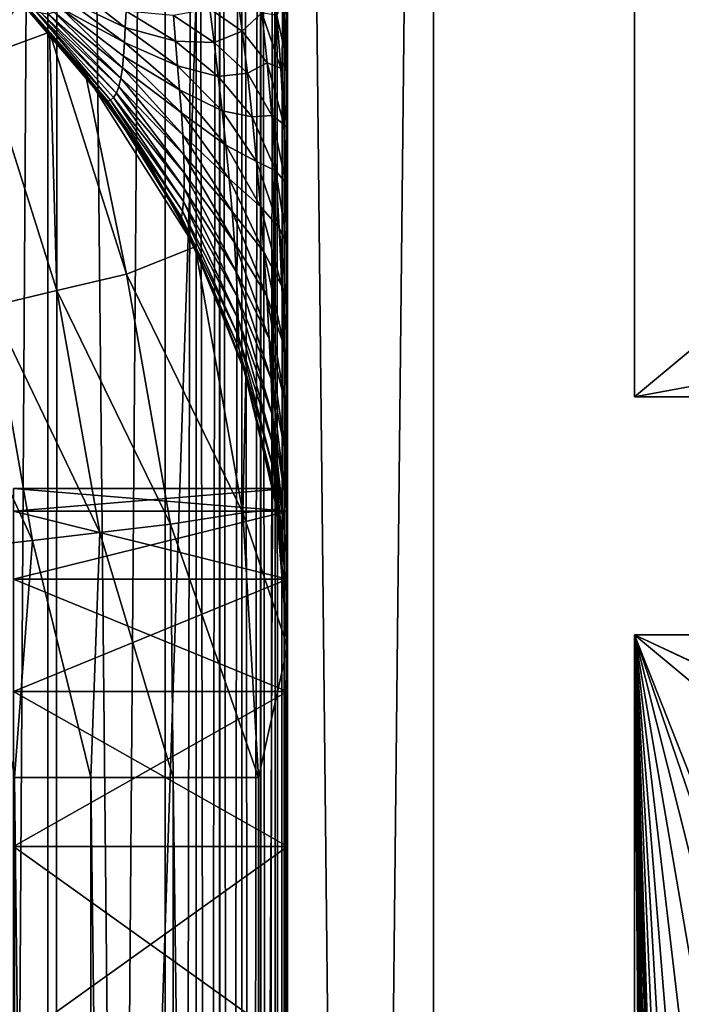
# Model space of a CAD drawing. Header units: metres. Extents: x -205 to 205, y -104 to 104.
# Tile 1010 of 1056: x -43.97 to -40.34, y 17.02 to 22.41. Entities that reach past the tile are written whole.
import ezdxf

# ---------------------------------------------------------------- set-up
doc = ezdxf.new("R2010")
doc.units = ezdxf.units.M
doc.layers.add('solid_01_2-CONSUMER_EHM_BOX_SW0001', color=7, linetype='CONTINUOUS')

msp = doc.modelspace()

# ---------------------------------------------------------------- linework, layer by layer
at = {"layer": 'solid_01_2-CONSUMER_EHM_BOX_SW0001'}
for points in [[(-200.010849, -74.958488), (-200.010773, 75.041512), (-0.010778, 75.04142)], [(-0.010849, -74.95858), (-200.010849, -74.958488), (-0.010778, 75.04142)], [(-42.505024, 39.821796, 75), (-63.594181, 54.634697, 75), (-63.600338, -4.010996, 75)], [(-42.877831, -45.470287, 63.099998), (-43.761448, 44.859444, 63.099998), (-42.869671, 45.533699, 63.099998)], [(-42.877831, -45.470287, 63.099998), (-42.869671, 45.533699, 63.099998), (-42.500031, 37.541439, 63.099998)], [(-43.769485, -44.795872, 63.099998), (-44.312798, 44.35014, 63.099998), (-43.761448, 44.859444, 63.099998)], [(-42.877831, -45.470287, 63.099998), (-43.769485, -44.795872, 63.099998), (-43.761448, 44.859444, 63.099998)], [(-43.769485, -44.795872, 63.099998), (-44.320744, -44.286469, 63.099998), (-44.312798, 44.35014, 63.099998)], [(-43.811649, -41.509972, 46), (-43.811607, 41.592854, 46), (-43.169292, 42.451569, 46)], [(-43.169331, -42.36869, 46), (-43.811649, -41.509972, 46), (-43.169292, 42.451569, 46)], [(-43.000031, 37.541439, 46), (-43.169331, -42.36869, 46), (-43.169292, 42.451569, 46)], [(-44.325085, -40.568085, 46), (-44.325047, 40.650963, 46), (-43.811607, 41.592854, 46)], [(-43.811649, -41.509972, 46), (-44.325085, -40.568085, 46), (-43.811607, 41.592854, 46)], [(-42.779491, 39.083282, 75), (-42.505024, 39.821796, 75), (-63.600338, -4.010996, 75)], [(-42.94519, 38.316181, 75), (-42.779491, 39.083282, 75), (-63.600338, -4.010996, 75)], [(-43.000031, 37.541439, 75), (-42.94519, 38.316181, 75), (-63.600338, -4.010996, 75)], [(-43.000031, 37.541439, 75), (-63.600338, -4.010996, 75), (-62.69146, -6.483251, 75)], [(-43.000031, 37.541439, 75), (-62.041512, -19.42688, 75), (-62.692566, -21.952003, 75)], [(-43.000031, 37.541439, 75), (-62.692566, -21.952003, 75), (-43.000065, -37.458561, 75)], [(-43.000031, 37.541439, 75), (-62.69146, -6.483251, 75), (-62.040768, -9.008453, 75)], [(-43.000031, 37.541439, 75), (-61.647285, -16.835539, 75), (-62.041512, -19.42688, 75)], [(-43.000031, 37.541439, 75), (-62.040768, -9.008453, 75), (-61.646915, -11.599844, 75)], [(-43.000031, 37.541439, 75), (-61.51395, -14.2177, 75), (-61.647285, -16.835539, 75)], [(-43.000031, 37.541439, 75), (-61.646915, -11.599844, 75), (-61.51395, -14.2177, 75)], [(-45.000065, -37.458561, 48), (-42.500065, -37.458561, 48), (-42.500031, 37.541439, 48)], [(-45.000031, 37.541439, 48), (-45.000065, -37.458561, 48), (-42.500031, 37.541439, 48)], [(-45.000031, 37.541439, 57), (-45.000065, -37.458561, 57), (-42.500031, 37.541439, 57)], [(-42.500065, -37.458561, 57), (-42.500031, 37.541439, 57), (-45.000065, -37.458561, 57)], [(-45.000031, 37.541439, 55), (-42.500065, -37.458561, 55), (-45.000065, -37.458561, 55)], [(-45.000031, 37.541439, 55), (-42.500031, 37.541439, 55), (-42.500065, -37.458561, 55)], [(-43.000031, 37.541439, 46), (-43.000065, -37.458561, 46), (-43.169331, -42.36869, 46)], [(-42.870621, 37.541439, 45.982964), (-43.000065, -37.458561, 46), (-43.000031, 37.541439, 46)], [(-42.870621, 37.541439, 45.982964), (-42.870659, -37.458561, 45.982964), (-43.000065, -37.458561, 46)], [(-42.871162, -37.458561, 75.016899), (-43.000031, 37.541439, 75), (-43.000065, -37.458561, 75)], [(-42.871128, 37.541439, 75.016899), (-43.000031, 37.541439, 75), (-42.871162, -37.458561, 75.016899)], [(-42.877831, -45.470287, 63.099998), (-42.500031, 37.541439, 63.099998), (-42.500065, -37.458561, 63.099998)], [(-42.871128, 37.541439, 75.016899), (-42.871162, -37.458561, 75.016899), (-42.750408, -37.458561, 75.066788)], [(-42.871128, 37.541439, 75.016899), (-42.750408, -37.458561, 75.066788), (-42.75037, 37.541439, 75.066788)], [(-42.749916, 37.541439, 45.932949), (-42.749954, -37.458561, 45.932949), (-42.870659, -37.458561, 45.982964)], [(-42.870621, 37.541439, 45.982964), (-42.749916, 37.541439, 45.932949), (-42.870659, -37.458561, 45.982964)], [(-42.75037, 37.541439, 75.066788), (-42.750408, -37.458561, 75.066788), (-42.646698, -37.458561, 75.146263)], [(-42.75037, 37.541439, 75.066788), (-42.646698, -37.458561, 75.146263), (-42.646664, 37.541439, 75.146263)], [(-42.646294, 37.541439, 45.853367), (-42.646328, -37.458561, 45.853367), (-42.749954, -37.458561, 45.932949)], [(-42.749916, 37.541439, 45.932949), (-42.646294, 37.541439, 45.853367), (-42.749954, -37.458561, 45.932949)], [(-42.646664, 37.541439, 75.146263), (-42.646698, -37.458561, 75.146263), (-42.56712, -37.458561, 75.249886)], [(-42.646664, 37.541439, 75.146263), (-42.56712, -37.458561, 75.249886), (-42.567085, 37.541439, 75.249886)], [(-42.566822, 37.541439, 45.74966), (-42.566856, -37.458561, 45.74966), (-42.646328, -37.458561, 45.853367)], [(-42.646294, 37.541439, 45.853367), (-42.566822, 37.541439, 45.74966), (-42.646328, -37.458561, 45.853367)], [(-42.567085, 37.541439, 75.249886), (-42.56712, -37.458561, 75.249886), (-42.517105, -37.458561, 75.37059)], [(-42.567085, 37.541439, 75.249886), (-42.517105, -37.458561, 75.37059), (-42.517067, 37.541439, 75.37059)], [(-42.516933, 37.541439, 45.628902), (-42.516968, -37.458561, 45.628902), (-42.566856, -37.458561, 45.74966)], [(-42.566822, 37.541439, 45.74966), (-42.516933, 37.541439, 45.628902), (-42.566856, -37.458561, 45.74966)], [(-42.517067, 37.541439, 75.37059), (-42.517105, -37.458561, 75.37059), (-42.500065, -37.458561, 75.5)], [(-42.517067, 37.541439, 75.37059), (-42.500065, -37.458561, 75.5), (-42.500031, 37.541439, 75.5)], [(-42.516968, -37.458561, 45.628902), (-42.500031, 37.541439, 45.5), (-42.500065, -37.458561, 45.5)], [(-42.516933, 37.541439, 45.628902), (-42.500031, 37.541439, 45.5), (-42.516968, -37.458561, 45.628902)], [(-42.500065, -37.458561, 107), (-42.500031, 37.541439, 108.5), (-42.500031, 37.541439, 107)], [(-42.500065, -37.458561, 107), (-42.500031, 37.541439, 107), (-41.700066, -37.458561, 106.5)], [(-42.500065, -37.458561, 106), (-41.700031, 37.541439, 106.5), (-42.500031, 37.541439, 106)], [(-41.700066, -37.458561, 106.5), (-41.700031, 37.541439, 106.5), (-42.500065, -37.458561, 106)], [(-42.500065, -37.458561, 48), (-42.500031, 37.541439, 55), (-42.500031, 37.541439, 48)], [(-42.500065, -37.458561, 55), (-42.500031, 37.541439, 55), (-42.500065, -37.458561, 48)], [(-42.500065, -37.458561, 57), (-42.500031, 37.541439, 63.099998), (-42.500031, 37.541439, 57)], [(-42.500065, -37.458561, 63.099998), (-42.500031, 37.541439, 63.099998), (-42.500065, -37.458561, 57)], [(-42.500065, -37.458561, 108.5), (42.499969, 37.541401, 108.5), (-42.500031, 37.541439, 108.5)], [(-42.500065, -37.458561, 108.5), (-42.500031, 37.541439, 108.5), (-42.500065, -37.458561, 107)], [(-42.500065, -37.458561, 105), (-42.500031, 37.541439, 106), (-42.500031, 37.541439, 105)], [(-42.500065, -37.458561, 105), (-42.500065, -37.458561, 106), (-42.500031, 37.541439, 106)], [(-41.700066, -37.458561, 104.5), (-42.500065, -37.458561, 105), (-42.500031, 37.541439, 105)], [(-42.500065, -37.458561, 103), (-42.500031, 37.541439, 104), (-42.500031, 37.541439, 103)], [(-42.500065, -37.458561, 104), (-42.500031, 37.541439, 104), (-42.500065, -37.458561, 103)], [(-41.700031, 37.541439, 104.5), (-42.500031, 37.541439, 104), (-42.500065, -37.458561, 104)], [(-41.700066, -37.458561, 102.5), (-42.500065, -37.458561, 103), (-42.500031, 37.541439, 103)], [(-42.500065, -37.458561, 101), (-42.500031, 37.541439, 102), (-42.500031, 37.541439, 101)], [(-42.500065, -37.458561, 102), (-42.500031, 37.541439, 102), (-42.500065, -37.458561, 101)], [(-41.700031, 37.541439, 102.5), (-42.500031, 37.541439, 102), (-42.500065, -37.458561, 102)], [(-41.700066, -37.458561, 100.5), (-42.500065, -37.458561, 101), (-42.500031, 37.541439, 101)], [(-42.500065, -37.458561, 99), (-42.500031, 37.541439, 100), (-42.500031, 37.541439, 99)], [(-42.500065, -37.458561, 100), (-42.500031, 37.541439, 100), (-42.500065, -37.458561, 99)], [(-41.700031, 37.541439, 100.5), (-42.500031, 37.541439, 100), (-42.500065, -37.458561, 100)], [(-41.700066, -37.458561, 98.5), (-42.500065, -37.458561, 99), (-42.500031, 37.541439, 99)], [(-42.500065, -37.458561, 97), (-42.500031, 37.541439, 98), (-42.500031, 37.541439, 97)], [(-42.500065, -37.458561, 98), (-42.500031, 37.541439, 98), (-42.500065, -37.458561, 97)], [(-41.700031, 37.541439, 98.5), (-42.500031, 37.541439, 98), (-42.500065, -37.458561, 98)], [(-41.700066, -37.458561, 96.5), (-42.500065, -37.458561, 97), (-42.500031, 37.541439, 97)], [(-42.500065, -37.458561, 95), (-42.500031, 37.541439, 96), (-42.500031, 37.541439, 95)], [(-42.500065, -37.458561, 96), (-42.500031, 37.541439, 96), (-42.500065, -37.458561, 95)], [(-41.700031, 37.541439, 96.5), (-42.500031, 37.541439, 96), (-42.500065, -37.458561, 96)], [(-41.700066, -37.458561, 94.5), (-42.500065, -37.458561, 95), (-42.500031, 37.541439, 95)], [(-42.500065, -37.458561, 93), (-42.500031, 37.541439, 94), (-42.500031, 37.541439, 93)], [(-42.500065, -37.458561, 94), (-42.500031, 37.541439, 94), (-42.500065, -37.458561, 93)], [(-41.700031, 37.541439, 94.5), (-42.500031, 37.541439, 94), (-42.500065, -37.458561, 94)], [(-41.700066, -37.458561, 92.5), (-42.500065, -37.458561, 93), (-42.500031, 37.541439, 93)], [(-42.500065, -37.458561, 91), (-42.500031, 37.541439, 92), (-42.500031, 37.541439, 91)], [(-42.500065, -37.458561, 92), (-42.500031, 37.541439, 92), (-42.500065, -37.458561, 91)], [(-41.700031, 37.541439, 92.5), (-42.500031, 37.541439, 92), (-42.500065, -37.458561, 92)], [(-41.700066, -37.458561, 90.5), (-42.500065, -37.458561, 91), (-42.500031, 37.541439, 91)], [(-42.500065, -37.458561, 89), (-42.500031, 37.541439, 90), (-42.500031, 37.541439, 89)], [(-42.500065, -37.458561, 90), (-42.500031, 37.541439, 90), (-42.500065, -37.458561, 89)], [(-41.700031, 37.541439, 90.5), (-42.500031, 37.541439, 90), (-42.500065, -37.458561, 90)], [(-41.700066, -37.458561, 88.5), (-42.500065, -37.458561, 89), (-42.500031, 37.541439, 89)], [(-42.500065, -37.458561, 87), (-42.500031, 37.541439, 88), (-42.500031, 37.541439, 87)], [(-42.500065, -37.458561, 88), (-42.500031, 37.541439, 88), (-42.500065, -37.458561, 87)], [(-41.700031, 37.541439, 88.5), (-42.500031, 37.541439, 88), (-42.500065, -37.458561, 88)], [(-41.700066, -37.458561, 86.5), (-42.500065, -37.458561, 87), (-42.500031, 37.541439, 87)], [(-42.500065, -37.458561, 85), (-42.500031, 37.541439, 86), (-42.500031, 37.541439, 85)], [(-42.500065, -37.458561, 86), (-42.500031, 37.541439, 86), (-42.500065, -37.458561, 85)], [(-41.700031, 37.541439, 86.5), (-42.500031, 37.541439, 86), (-42.500065, -37.458561, 86)], [(-41.700066, -37.458561, 84.5), (-42.500065, -37.458561, 85), (-42.500031, 37.541439, 85)], [(-42.500065, -37.458561, 83), (-42.500031, 37.541439, 84), (-42.500031, 37.541439, 83)], [(-42.500065, -37.458561, 84), (-42.500031, 37.541439, 84), (-42.500065, -37.458561, 83)], [(-41.700031, 37.541439, 84.5), (-42.500031, 37.541439, 84), (-42.500065, -37.458561, 84)], [(-41.700066, -37.458561, 82.5), (-42.500065, -37.458561, 83), (-42.500031, 37.541439, 83)], [(-42.500065, -37.458561, 81), (-42.500031, 37.541439, 82), (-42.500031, 37.541439, 81)], [(-42.500065, -37.458561, 82), (-42.500031, 37.541439, 82), (-42.500065, -37.458561, 81)], [(-41.700031, 37.541439, 82.5), (-42.500031, 37.541439, 82), (-42.500065, -37.458561, 82)], [(-41.700066, -37.458561, 80.5), (-42.500065, -37.458561, 81), (-42.500031, 37.541439, 81)], [(-42.500065, -37.458561, 79), (-42.500031, 37.541439, 80), (-42.500031, 37.541439, 79)], [(-42.500065, -37.458561, 80), (-42.500031, 37.541439, 80), (-42.500065, -37.458561, 79)], [(-41.700031, 37.541439, 80.5), (-42.500031, 37.541439, 80), (-42.500065, -37.458561, 80)], [(-41.700066, -37.458561, 78.5), (-42.500065, -37.458561, 79), (-42.500031, 37.541439, 79)], [(-42.500065, -37.458561, 77), (-42.500031, 37.541439, 78), (-42.500031, 37.541439, 77)], [(-42.500065, -37.458561, 78), (-42.500031, 37.541439, 78), (-42.500065, -37.458561, 77)], [(-41.700031, 37.541439, 78.5), (-42.500031, 37.541439, 78), (-42.500065, -37.458561, 78)], [(-41.700066, -37.458561, 76.5), (-42.500065, -37.458561, 77), (-42.500031, 37.541439, 77)], [(-42.500065, -37.458561, 75.5), (-42.500031, 37.541439, 76), (-42.500031, 37.541439, 75.5)], [(-42.500065, -37.458561, 76), (-42.500031, 37.541439, 76), (-42.500065, -37.458561, 75.5)], [(-41.700031, 37.541439, 76.5), (-42.500031, 37.541439, 76), (-42.500065, -37.458561, 76)], [(-42.50005, 0.041439, 44.299999), (-42.500065, -37.458561, 45.5), (-42.500031, 37.541439, 45.5)], [(-41.700031, 37.541439, 104.5), (-42.500065, -37.458561, 104), (-41.700066, -37.458561, 104.5)], [(-41.700031, 37.541439, 102.5), (-42.500065, -37.458561, 102), (-41.700066, -37.458561, 102.5)], [(-41.700031, 37.541439, 100.5), (-42.500065, -37.458561, 100), (-41.700066, -37.458561, 100.5)], [(-41.700031, 37.541439, 98.5), (-42.500065, -37.458561, 98), (-41.700066, -37.458561, 98.5)], [(-41.700031, 37.541439, 96.5), (-42.500065, -37.458561, 96), (-41.700066, -37.458561, 96.5)], [(-41.700031, 37.541439, 94.5), (-42.500065, -37.458561, 94), (-41.700066, -37.458561, 94.5)], [(-41.700031, 37.541439, 92.5), (-42.500065, -37.458561, 92), (-41.700066, -37.458561, 92.5)], [(-41.700031, 37.541439, 90.5), (-42.500065, -37.458561, 90), (-41.700066, -37.458561, 90.5)], [(-41.700031, 37.541439, 88.5), (-42.500065, -37.458561, 88), (-41.700066, -37.458561, 88.5)], [(-41.700031, 37.541439, 86.5), (-42.500065, -37.458561, 86), (-41.700066, -37.458561, 86.5)], [(-41.700031, 37.541439, 84.5), (-42.500065, -37.458561, 84), (-41.700066, -37.458561, 84.5)], [(-41.700031, 37.541439, 82.5), (-42.500065, -37.458561, 82), (-41.700066, -37.458561, 82.5)], [(-41.700031, 37.541439, 80.5), (-42.500065, -37.458561, 80), (-41.700066, -37.458561, 80.5)], [(-41.700031, 37.541439, 78.5), (-42.500065, -37.458561, 78), (-41.700066, -37.458561, 78.5)], [(-41.700031, 37.541439, 76.5), (-42.500065, -37.458561, 76), (-41.700066, -37.458561, 76.5)], [(-42.500065, -37.458561, 108.5), (42.499935, -37.458599, 108.5), (42.499969, 37.541401, 108.5)], [(-42.50005, 2.258306, 44.175507), (-42.50005, 0.041439, 44.299999), (-42.500031, 37.541439, 45.5)], [(-42.500046, 4.447309, 43.803581), (-42.50005, 2.258306, 44.175507), (-42.500031, 37.541439, 45.5)], [(-42.500046, 6.580916, 43.188904), (-42.500046, 4.447309, 43.803581), (-42.500031, 37.541439, 45.5)], [(-42.500046, 8.632295, 42.339203), (-42.500046, 6.580916, 43.188904), (-42.500031, 37.541439, 45.5)], [(-42.500046, 10.575644, 41.265156), (-42.500046, 8.632295, 42.339203), (-42.500031, 37.541439, 45.5)], [(-42.500042, 12.38652, 39.98027), (-42.500046, 10.575644, 41.265156), (-42.500031, 37.541439, 45.5)], [(-42.500042, 14.04215, 38.500713), (-42.500042, 12.38652, 39.98027), (-42.500031, 37.541439, 45.5)], [(-42.500042, 15.521711, 36.845081), (-42.500042, 14.04215, 38.500713), (-42.500031, 37.541439, 45.5)], [(-42.500042, 16.806595, 35.034203), (-42.500042, 15.521711, 36.845081), (-42.500031, 37.541439, 45.5)], [(-42.500042, 17.88064, 33.090855), (-42.500042, 16.806595, 35.034203), (-42.500031, 37.541439, 45.5)], [(-42.500038, 18.730345, 31.039476), (-42.500042, 17.88064, 33.090855), (-42.500031, 37.541439, 45.5)], [(-42.500031, 37.541439, 45.5), (-42.500038, 20.830921, 14.722389), (-42.500038, 20.670816, 14.666497)], [(-42.500031, 37.541439, 45.5), (-42.500038, 21.016876, 14.774105), (-42.500038, 20.830921, 14.722389)], [(-42.500031, 37.541439, 45.5), (-42.500038, 20.670816, 14.666497), (-42.500038, 20.341568, 14.515195)], [(-42.500031, 37.541439, 45.5), (-42.500038, 20.341568, 14.515195), (-42.500038, 20.032896, 14.321738)], [(-42.500038, 19.84144, 24.5), (-42.500031, 37.541439, 45.5), (-42.500038, 20.032896, 14.321738)], [(-42.500031, 37.541439, 45.5), (-42.500038, 22.109455, 14.824418), (-42.500038, 21.815947, 14.850834)], [(-42.500031, 37.541439, 45.5), (-42.500038, 21.815947, 14.850834), (-42.500038, 21.561506, 14.850664)], [(-42.500031, 37.541439, 45.5), (-42.500038, 21.561506, 14.850664), (-42.500038, 21.376078, 14.836645)], [(-42.500031, 37.541439, 45.5), (-42.500038, 21.376078, 14.836645), (-42.500038, 21.016876, 14.774105)], [(-42.500031, 37.541439, 45.5), (-42.500038, 22.408806, 14.76975), (-42.500038, 22.109455, 14.824418)], [(-42.500038, 19.345022, 28.90587), (-42.500038, 18.730345, 31.039476), (-42.500031, 37.541439, 45.5)], [(-42.500038, 19.716944, 26.716867), (-42.500038, 19.345022, 28.90587), (-42.500031, 37.541439, 45.5)], [(-42.500038, 19.84144, 24.5), (-42.500038, 19.716944, 26.716867), (-42.500031, 37.541439, 45.5)], [(-41.700066, -37.458561, 106.5), (-42.500031, 37.541439, 107), (-41.700031, 37.541439, 106.5)], [(-41.700031, 37.541439, 104.5), (-41.700066, -37.458561, 104.5), (-42.500031, 37.541439, 105)], [(-41.700031, 37.541439, 102.5), (-41.700066, -37.458561, 102.5), (-42.500031, 37.541439, 103)], [(-41.700031, 37.541439, 100.5), (-41.700066, -37.458561, 100.5), (-42.500031, 37.541439, 101)], [(-41.700031, 37.541439, 98.5), (-41.700066, -37.458561, 98.5), (-42.500031, 37.541439, 99)], [(-41.700031, 37.541439, 96.5), (-41.700066, -37.458561, 96.5), (-42.500031, 37.541439, 97)], [(-41.700031, 37.541439, 94.5), (-41.700066, -37.458561, 94.5), (-42.500031, 37.541439, 95)], [(-41.700031, 37.541439, 92.5), (-41.700066, -37.458561, 92.5), (-42.500031, 37.541439, 93)], [(-41.700031, 37.541439, 90.5), (-41.700066, -37.458561, 90.5), (-42.500031, 37.541439, 91)], [(-41.700031, 37.541439, 88.5), (-41.700066, -37.458561, 88.5), (-42.500031, 37.541439, 89)], [(-41.700031, 37.541439, 86.5), (-41.700066, -37.458561, 86.5), (-42.500031, 37.541439, 87)], [(-41.700031, 37.541439, 84.5), (-41.700066, -37.458561, 84.5), (-42.500031, 37.541439, 85)], [(-41.700031, 37.541439, 82.5), (-41.700066, -37.458561, 82.5), (-42.500031, 37.541439, 83)], [(-41.700031, 37.541439, 80.5), (-41.700066, -37.458561, 80.5), (-42.500031, 37.541439, 81)], [(-41.700031, 37.541439, 78.5), (-41.700066, -37.458561, 78.5), (-42.500031, 37.541439, 79)], [(-41.700031, 37.541439, 76.5), (-41.700066, -37.458561, 76.5), (-42.500031, 37.541439, 77)], [(-40.598007, 30.59902, 63.099998), (-40.598011, 20.343134, 63.099998), (-40.010403, 20.832802, 6.989528)], [(-40.598007, 30.59902, 63.099998), (-39.498344, 20.343134, 63.099998), (-40.598011, 20.343134, 63.099998)], [(40.597931, 20.343096, 63.099998), (-40.598007, 30.59902, 63.099998), (40.597939, 30.598822, 63.099998)], [(-40.304249, 30.186058, 35.049213), (-40.598007, 30.59902, 63.099998), (-40.010403, 20.832802, 6.989528)], [(-40.598007, 30.59902, 63.099998), (39.498264, 20.343096, 63.099998), (-39.498344, 20.343134, 63.099998)], [(40.597931, 20.343096, 63.099998), (39.498264, 20.343096, 63.099998), (-40.598007, 30.59902, 63.099998)], [(-44.168789, 22.206661, 3.363877), (-43.964504, 22.509859, 3.446165), (-44.706837, 23.252193, 3.331665)], [(-43.387703, 22.364725, 13.286515), (-43.671902, 22.587633, 13.174686), (-43.709362, 22.519053, 13.082142)], [(-43.387703, 22.364725, 13.286515), (-43.382786, 22.454113, 13.335506), (-43.671902, 22.587633, 13.174686)], [(-42.747654, 22.34553, 14.009812), (-42.776993, 22.567497, 13.955742), (-42.923985, 22.46825, 13.77882)], [(-42.640575, 22.445463, 14.190961), (-42.776993, 22.567497, 13.955742), (-42.747654, 22.34553, 14.009812)], [(-44.168789, 22.206661, 3.363877), (-43.80278, 22.340374, 3.463766), (-43.964504, 22.509859, 3.446165)], [(-43.964504, 22.509859, 12.5), (-43.964504, 22.509859, 3.446165), (-43.80278, 22.340374, 3.463766)], [(-43.964504, 22.509859, 12.5), (-43.80278, 22.340374, 3.463766), (-43.605888, 22.110502, 3.480157)], [(-43.455021, 21.913343, 12.5), (-43.964504, 22.509859, 12.5), (-43.605888, 22.110502, 3.480157)], [(-43.483894, 21.961882, 12.607026), (-43.933388, 22.487562, 12.611513), (-43.964504, 22.509859, 12.5)], [(-43.455021, 21.913343, 12.5), (-43.483894, 21.961882, 12.607026), (-43.964504, 22.509859, 12.5)], [(-43.469799, 21.968185, 12.707664), (-43.880459, 22.456278, 12.706449), (-43.933388, 22.487562, 12.611513)], [(-43.483894, 21.961882, 12.607026), (-43.469799, 21.968185, 12.707664), (-43.933388, 22.487562, 12.611513)], [(-43.392204, 22.283113, 13.233047), (-43.709362, 22.519053, 13.082142), (-43.743683, 22.473978, 12.994411)], [(-43.392204, 22.283113, 13.233047), (-43.387703, 22.364725, 13.286515), (-43.709362, 22.519053, 13.082142)], [(-42.504395, 22.189817, 14.707685), (-42.517601, 22.537348, 14.539748), (-42.557632, 22.430939, 14.398172)], [(-42.500038, 22.408806, 14.76975), (-42.517601, 22.537348, 14.539748), (-42.504395, 22.189817, 14.707685)], [(-43.436596, 22.006639, 12.887015), (-43.84676, 22.44347, 12.767035), (-43.880459, 22.456278, 12.706449)], [(-43.45277, 21.982313, 12.800656), (-43.436596, 22.006639, 12.887015), (-43.880459, 22.456278, 12.706449)], [(-43.469799, 21.968185, 12.707664), (-43.45277, 21.982313, 12.800656), (-43.880459, 22.456278, 12.706449)], [(-43.422859, 22.041952, 12.967422), (-43.8111, 22.439451, 12.837538), (-43.84676, 22.44347, 12.767035)], [(-43.436596, 22.006639, 12.887015), (-43.422859, 22.041952, 12.967422), (-43.84676, 22.44347, 12.767035)], [(-43.411919, 22.088018, 13.042106), (-43.776806, 22.448746, 12.913525), (-43.8111, 22.439451, 12.837538)], [(-43.422859, 22.041952, 12.967422), (-43.411919, 22.088018, 13.042106), (-43.8111, 22.439451, 12.837538)], [(-43.403545, 22.144121, 13.111155), (-43.743683, 22.473978, 12.994411), (-43.776806, 22.448746, 12.913525)], [(-43.411919, 22.088018, 13.042106), (-43.403545, 22.144121, 13.111155), (-43.776806, 22.448746, 12.913525)], [(-43.397209, 22.209408, 13.174715), (-43.392204, 22.283113, 13.233047), (-43.743683, 22.473978, 12.994411)], [(-43.403545, 22.144121, 13.111155), (-43.397209, 22.209408, 13.174715), (-43.743683, 22.473978, 12.994411)], [(-43.11298, 22.291346, 13.543314), (-43.382786, 22.454113, 13.335506), (-43.387703, 22.364725, 13.286515)], [(-43.11298, 22.291346, 13.543314), (-43.124294, 22.430506, 13.56622), (-43.382786, 22.454113, 13.335506)], [(-42.901218, 22.283897, 13.791194), (-42.923985, 22.46825, 13.77882), (-43.124294, 22.430506, 13.56622)], [(-42.901218, 22.283897, 13.791194), (-43.124294, 22.430506, 13.56622), (-43.11298, 22.291346, 13.543314)], [(-42.747654, 22.34553, 14.009812), (-42.923985, 22.46825, 13.77882), (-42.901218, 22.283897, 13.791194)], [(-42.611012, 22.172327, 14.276897), (-42.640575, 22.445463, 14.190961), (-42.747654, 22.34553, 14.009812)], [(-42.53632, 22.143333, 14.512076), (-42.640575, 22.445463, 14.190961), (-42.611012, 22.172327, 14.276897)], [(-42.53632, 22.143333, 14.512076), (-42.557632, 22.430939, 14.398172), (-42.640575, 22.445463, 14.190961)], [(-42.504395, 22.189817, 14.707685), (-42.557632, 22.430939, 14.398172), (-42.53632, 22.143333, 14.512076)], [(-42.500038, 22.109455, 14.824418), (-42.500038, 22.408806, 14.76975), (-42.504395, 22.189817, 14.707685)], [(-43.762001, 20.925032, 3.371311), (-43.80278, 22.340374, 3.463766), (-44.168789, 22.206661, 3.363877)], [(-43.381859, 21.015173, 3.467618), (-43.605888, 22.110502, 3.480157), (-43.80278, 22.340374, 3.463766)], [(-43.762001, 20.925032, 3.371311), (-43.381859, 21.015173, 3.467618), (-43.80278, 22.340374, 3.463766)], [(-43.101341, 22.155613, 13.511152), (-43.387703, 22.364725, 13.286515), (-43.392204, 22.283113, 13.233047)], [(-43.101341, 22.155613, 13.511152), (-43.11298, 22.291346, 13.543314), (-43.387703, 22.364725, 13.286515)], [(-42.719345, 22.115232, 14.050015), (-42.747654, 22.34553, 14.009812), (-42.901218, 22.283897, 13.791194)], [(-42.611012, 22.172327, 14.276897), (-42.747654, 22.34553, 14.009812), (-42.719345, 22.115232, 14.050015)], [(-43.090248, 22.023922, 13.468446), (-43.392204, 22.283113, 13.233047), (-43.397209, 22.209408, 13.174715)], [(-43.090248, 22.023922, 13.468446), (-43.101341, 22.155613, 13.511152), (-43.392204, 22.283113, 13.233047)], [(-42.878578, 22.097372, 13.790961), (-43.11298, 22.291346, 13.543314), (-43.101341, 22.155613, 13.511152)], [(-42.878578, 22.097372, 13.790961), (-42.901218, 22.283897, 13.791194), (-43.11298, 22.291346, 13.543314)], [(-42.719345, 22.115232, 14.050015), (-42.901218, 22.283897, 13.791194), (-42.878578, 22.097372, 13.790961)], [(-44.122189, 20.839621, 3.213573), (-43.762001, 20.925032, 3.371311), (-44.168789, 22.206661, 3.363877)], [(-43.080456, 21.897518, 13.414035), (-43.397209, 22.209408, 13.174715), (-43.403545, 22.144121, 13.111155)], [(-43.080456, 21.897518, 13.414035), (-43.090248, 22.023922, 13.468446), (-43.397209, 22.209408, 13.174715)], [(-42.584839, 21.883627, 14.342937), (-42.611012, 22.172327, 14.276897), (-42.719345, 22.115232, 14.050015)], [(-42.519875, 21.836651, 14.607126), (-42.611012, 22.172327, 14.276897), (-42.584839, 21.883627, 14.342937)], [(-42.519875, 21.836651, 14.607126), (-42.53632, 22.143333, 14.512076), (-42.611012, 22.172327, 14.276897)], [(-42.500038, 21.815947, 14.850834), (-42.504395, 22.189817, 14.707685), (-42.53632, 22.143333, 14.512076)], [(-42.500038, 22.109455, 14.824418), (-42.504395, 22.189817, 14.707685), (-42.500038, 21.815947, 14.850834)], [(-43.005177, 21.164351, 3.5), (-43.281349, 21.6581, 3.496073), (-43.605888, 22.110502, 3.480157)], [(-43.455021, 21.913343, 12.5), (-43.605888, 22.110502, 3.480157), (-43.281349, 21.6581, 3.496073)], [(-43.381859, 21.015173, 3.467618), (-43.005177, 21.164351, 3.5), (-43.605888, 22.110502, 3.480157)], [(-43.072609, 21.778131, 13.347021), (-43.403545, 22.144121, 13.111155), (-43.411919, 22.088018, 13.042106)], [(-43.072609, 21.778131, 13.347021), (-43.080456, 21.897518, 13.414035), (-43.403545, 22.144121, 13.111155)], [(-42.856869, 21.909414, 13.775628), (-43.101341, 22.155613, 13.511152), (-43.090248, 22.023922, 13.468446)], [(-42.856869, 21.909414, 13.775628), (-42.878578, 22.097372, 13.790961), (-43.101341, 22.155613, 13.511152)], [(-42.692806, 21.876949, 14.072376), (-42.719345, 22.115232, 14.050015), (-42.878578, 22.097372, 13.790961)], [(-42.584839, 21.883627, 14.342937), (-42.719345, 22.115232, 14.050015), (-42.692806, 21.876949, 14.072376)], [(-42.500038, 21.815947, 14.850834), (-42.53632, 22.143333, 14.512076), (-42.519875, 21.836651, 14.607126)], [(-43.067226, 21.667818, 13.266842), (-43.411919, 22.088018, 13.042106), (-43.422859, 22.041952, 12.967422)], [(-43.067226, 21.667818, 13.266842), (-43.072609, 21.778131, 13.347021), (-43.411919, 22.088018, 13.042106)], [(-42.692806, 21.876949, 14.072376), (-42.878578, 22.097372, 13.790961), (-42.856869, 21.909414, 13.775628)], [(-43.065193, 21.483261, 13.066302), (-43.436596, 22.006639, 12.887015), (-43.45277, 21.982313, 12.800656)], [(-43.064693, 21.568798, 13.173269), (-43.422859, 22.041952, 12.967422), (-43.436596, 22.006639, 12.887015)], [(-43.065193, 21.483261, 13.066302), (-43.064693, 21.568798, 13.173269), (-43.436596, 22.006639, 12.887015)], [(-43.064693, 21.568798, 13.173269), (-43.067226, 21.667818, 13.266842), (-43.422859, 22.041952, 12.967422)], [(-42.836742, 21.72172, 13.742905), (-43.090248, 22.023922, 13.468446), (-43.080456, 21.897518, 13.414035)], [(-42.836742, 21.72172, 13.742905), (-42.856869, 21.909414, 13.775628), (-43.090248, 22.023922, 13.468446)], [(-43.073921, 21.360218, 12.811265), (-43.469799, 21.968185, 12.707664), (-43.483894, 21.961882, 12.607026)], [(-43.079201, 21.326313, 12.661595), (-43.483894, 21.961882, 12.607026), (-43.455021, 21.913343, 12.5)], [(-43.079201, 21.326313, 12.661595), (-43.073921, 21.360218, 12.811265), (-43.483894, 21.961882, 12.607026)], [(-43.068562, 21.413166, 12.945855), (-43.45277, 21.982313, 12.800656), (-43.469799, 21.968185, 12.707664)], [(-43.073921, 21.360218, 12.811265), (-43.068562, 21.413166, 12.945855), (-43.469799, 21.968185, 12.707664)], [(-43.068562, 21.413166, 12.945855), (-43.065193, 21.483261, 13.066302), (-43.45277, 21.982313, 12.800656)], [(-43.455021, 21.913343, 12.5), (-43.281349, 21.6581, 3.496073), (-43.081196, 21.313944, 12.5)], [(-43.455021, 21.913343, 12.5), (-43.081196, 21.313944, 12.5), (-43.079201, 21.326313, 12.661595)], [(-42.818703, 21.536728, 13.690877), (-43.080456, 21.897518, 13.414035), (-43.072609, 21.778131, 13.347021)], [(-42.818703, 21.536728, 13.690877), (-42.836742, 21.72172, 13.742905), (-43.080456, 21.897518, 13.414035)], [(-42.668591, 21.632429, 14.073178), (-42.856869, 21.909414, 13.775628), (-42.836742, 21.72172, 13.742905)], [(-42.668591, 21.632429, 14.073178), (-42.692806, 21.876949, 14.072376), (-42.856869, 21.909414, 13.775628)], [(-42.562527, 21.580988, 14.383276), (-42.584839, 21.883627, 14.342937), (-42.692806, 21.876949, 14.072376)], [(-42.562527, 21.580988, 14.383276), (-42.692806, 21.876949, 14.072376), (-42.668591, 21.632429, 14.073178)], [(-42.508484, 21.512295, 14.677331), (-42.584839, 21.883627, 14.342937), (-42.562527, 21.580988, 14.383276)], [(-42.508484, 21.512295, 14.677331), (-42.519875, 21.836651, 14.607126), (-42.584839, 21.883627, 14.342937)], [(-42.500038, 21.561506, 14.850664), (-42.519875, 21.836651, 14.607126), (-42.508484, 21.512295, 14.677331)], [(-42.500038, 21.561506, 14.850664), (-42.500038, 21.815947, 14.850834), (-42.519875, 21.836651, 14.607126)], [(-42.80312, 21.357454, 13.61813), (-43.072609, 21.778131, 13.347021), (-43.067226, 21.667818, 13.266842)], [(-42.80312, 21.357454, 13.61813), (-42.818703, 21.536728, 13.690877), (-43.072609, 21.778131, 13.347021)], [(-42.647038, 21.384495, 14.049173), (-42.836742, 21.72172, 13.742905), (-42.818703, 21.536728, 13.690877)], [(-42.647038, 21.384495, 14.049173), (-42.668591, 21.632429, 14.073178), (-42.836742, 21.72172, 13.742905)], [(-43.081196, 21.313944, 12.5), (-43.281349, 21.6581, 3.496073), (-43.005177, 21.164351, 3.5)], [(-42.790245, 21.187323, 13.523825), (-43.067226, 21.667818, 13.266842), (-43.064693, 21.568798, 13.173269)], [(-42.790245, 21.187323, 13.523825), (-42.80312, 21.357454, 13.61813), (-43.067226, 21.667818, 13.266842)], [(-42.544231, 21.267677, 14.39278), (-42.668591, 21.632429, 14.073178), (-42.647038, 21.384495, 14.049173)], [(-42.544231, 21.267677, 14.39278), (-42.562527, 21.580988, 14.383276), (-42.668591, 21.632429, 14.073178)], [(-42.780251, 21.029985, 13.407682), (-43.064693, 21.568798, 13.173269), (-43.065193, 21.483261, 13.066302)], [(-42.780251, 21.029985, 13.407682), (-42.790245, 21.187323, 13.523825), (-43.064693, 21.568798, 13.173269)], [(-42.502003, 21.17313, 14.717394), (-42.562527, 21.580988, 14.383276), (-42.544231, 21.267677, 14.39278)], [(-42.502003, 21.17313, 14.717394), (-42.508484, 21.512295, 14.677331), (-42.562527, 21.580988, 14.383276)], [(-42.6283, 21.136822, 13.997734), (-42.818703, 21.536728, 13.690877), (-42.80312, 21.357454, 13.61813)], [(-42.6283, 21.136822, 13.997734), (-42.647038, 21.384495, 14.049173), (-42.818703, 21.536728, 13.690877)], [(-42.500038, 21.376078, 14.836645), (-42.500038, 21.561506, 14.850664), (-42.508484, 21.512295, 14.677331)], [(-42.773174, 20.889179, 13.269811), (-43.065193, 21.483261, 13.066302), (-43.068562, 21.413166, 12.945855)], [(-42.773174, 20.889179, 13.269811), (-42.780251, 21.029985, 13.407682), (-43.065193, 21.483261, 13.066302)], [(-42.500038, 21.376078, 14.836645), (-42.508484, 21.512295, 14.677331), (-42.502003, 21.17313, 14.717394)], [(-42.768906, 20.768715, 13.110266), (-43.068562, 21.413166, 12.945855), (-43.073921, 21.360218, 12.811265)], [(-42.768906, 20.768715, 13.110266), (-42.773174, 20.889179, 13.269811), (-43.068562, 21.413166, 12.945855)], [(-42.767029, 20.673008, 12.928371), (-43.073921, 21.360218, 12.811265), (-43.079201, 21.326313, 12.661595)], [(-42.767029, 20.673008, 12.928371), (-42.768906, 20.768715, 13.110266), (-43.073921, 21.360218, 12.811265)], [(-42.6124, 20.893742, 13.916975), (-42.80312, 21.357454, 13.61813), (-42.790245, 21.187323, 13.523825)], [(-42.6124, 20.893742, 13.916975), (-42.6283, 21.136822, 13.997734), (-42.80312, 21.357454, 13.61813)], [(-42.529827, 20.948212, 14.36716), (-42.647038, 21.384495, 14.049173), (-42.6283, 21.136822, 13.997734)], [(-42.529827, 20.948212, 14.36716), (-42.544231, 21.267677, 14.39278), (-42.647038, 21.384495, 14.049173)], [(-42.500038, 21.016876, 14.774105), (-42.500038, 21.376078, 14.836645), (-42.502003, 21.17313, 14.717394)], [(-42.76667, 20.608673, 12.723211), (-43.079201, 21.326313, 12.661595), (-43.081196, 21.313944, 12.5)], [(-43.044865, 21.243998, 12.5), (-43.081196, 21.313944, 12.5), (-43.005177, 21.164351, 3.5)], [(-43.044865, 21.243998, 12.5), (-42.76667, 20.608673, 12.723211), (-43.081196, 21.313944, 12.5)], [(-42.76667, 20.608673, 12.723211), (-42.767029, 20.673008, 12.928371), (-43.079201, 21.326313, 12.661595)], [(-43.044865, 21.243998, 12.5), (-43.005177, 21.164351, 3.5), (-42.744621, 20.518995, 12.5)], [(-43.044865, 21.243998, 12.5), (-42.744621, 20.518995, 12.5), (-42.76667, 20.608673, 12.723211)], [(-42.500038, 20.830921, 14.722389), (-42.544231, 21.267677, 14.39278), (-42.529827, 20.948212, 14.36716)], [(-42.500038, 20.830921, 14.722389), (-42.502003, 21.17313, 14.717394), (-42.544231, 21.267677, 14.39278)], [(-42.743816, 19.708504, 3.5), (-43.005177, 21.164351, 3.5), (-43.381859, 21.015173, 3.467618)], [(-42.726711, 20.462719, 3.5), (-42.744621, 20.518995, 12.5), (-43.005177, 21.164351, 3.5)], [(-42.726711, 20.462719, 3.5), (-43.005177, 21.164351, 3.5), (-42.743816, 19.708504, 3.5)], [(-42.599258, 20.660057, 13.805822), (-42.790245, 21.187323, 13.523825), (-42.780251, 21.029985, 13.407682)], [(-42.599258, 20.660057, 13.805822), (-42.6124, 20.893742, 13.916975), (-42.790245, 21.187323, 13.523825)], [(-42.518982, 20.628092, 14.303114), (-42.6283, 21.136822, 13.997734), (-42.6124, 20.893742, 13.916975)], [(-42.518982, 20.628092, 14.303114), (-42.529827, 20.948212, 14.36716), (-42.6283, 21.136822, 13.997734)], [(-42.500038, 21.016876, 14.774105), (-42.502003, 21.17313, 14.717394), (-42.500038, 20.830921, 14.722389)], [(-42.58873, 20.440876, 13.663977), (-42.780251, 21.029985, 13.407682), (-42.773174, 20.889179, 13.269811)], [(-42.58873, 20.440876, 13.663977), (-42.599258, 20.660057, 13.805822), (-42.780251, 21.029985, 13.407682)], [(-43.140198, 19.645109, 3.467618), (-43.381859, 21.015173, 3.467618), (-43.762001, 20.925032, 3.371311)], [(-42.743816, 19.708504, 3.5), (-43.381859, 21.015173, 3.467618), (-43.140198, 19.645109, 3.467618)], [(-43.52824, 19.599752, 3.371311), (-43.762001, 20.925032, 3.371311), (-44.122189, 20.839621, 3.213573)], [(-43.140198, 19.645109, 3.467618), (-43.762001, 20.925032, 3.371311), (-43.52824, 19.599752, 3.371311)], [(-42.500038, 20.341568, 14.515195), (-42.529827, 20.948212, 14.36716), (-42.518982, 20.628092, 14.303114)], [(-42.500038, 20.670816, 14.666497), (-42.500038, 20.830921, 14.722389), (-42.529827, 20.948212, 14.36716)], [(-42.500038, 20.341568, 14.515195), (-42.500038, 20.670816, 14.666497), (-42.529827, 20.948212, 14.36716)], [(-42.580627, 20.241507, 13.491676), (-42.773174, 20.889179, 13.269811), (-42.768906, 20.768715, 13.110266)], [(-42.580627, 20.241507, 13.491676), (-42.58873, 20.440876, 13.663977), (-42.773174, 20.889179, 13.269811)], [(-42.511242, 20.31357, 14.198447), (-42.6124, 20.893742, 13.916975), (-42.599258, 20.660057, 13.805822)], [(-42.511242, 20.31357, 14.198447), (-42.518982, 20.628092, 14.303114), (-42.6124, 20.893742, 13.916975)], [(-43.895912, 19.556778, 3.213573), (-44.122189, 20.839621, 3.213573), (-44.453087, 20.761156, 2.998492)], [(-43.52824, 19.599752, 3.371311), (-44.122189, 20.839621, 3.213573), (-43.895912, 19.556778, 3.213573)], [(-39.248058, 20.593418, 34.42025), (-40.010403, 20.832802, 6.989528), (-40.598011, 20.343134, 63.099998)], [(-43.895912, 19.556778, 3.213573), (-44.453087, 20.761156, 2.998492), (-44.233688, 19.517298, 2.998492)], [(-42.574734, 20.067667, 13.289115), (-42.768906, 20.768715, 13.110266), (-42.767029, 20.673008, 12.928371)], [(-42.574734, 20.067667, 13.289115), (-42.580627, 20.241507, 13.491676), (-42.768906, 20.768715, 13.110266)], [(-42.570793, 19.926613, 13.055563), (-42.767029, 20.673008, 12.928371), (-42.76667, 20.608673, 12.723211)], [(-42.570793, 19.926613, 13.055563), (-42.574734, 20.067667, 13.289115), (-42.767029, 20.673008, 12.928371)], [(-42.506062, 20.011438, 14.052111), (-42.599258, 20.660057, 13.805822), (-42.58873, 20.440876, 13.663977)], [(-42.506062, 20.011438, 14.052111), (-42.511242, 20.31357, 14.198447), (-42.599258, 20.660057, 13.805822)], [(-42.568539, 19.829975, 12.790069), (-42.76667, 20.608673, 12.723211), (-42.744621, 20.518995, 12.5)], [(-42.568539, 19.829975, 12.790069), (-42.570793, 19.926613, 13.055563), (-42.76667, 20.608673, 12.723211)], [(-42.500038, 20.341568, 14.515195), (-42.518982, 20.628092, 14.303114), (-42.511242, 20.31357, 14.198447)], [(-39.248058, 20.593418, 34.42025), (-40.598011, 20.343134, 63.099998), (-39.498344, 20.343134, 63.099998)], [(-42.744621, 20.518995, 12.5), (-42.561569, 19.756325, 12.5), (-42.568539, 19.829975, 12.790069)], [(-42.726711, 20.462719, 3.5), (-42.561569, 19.756325, 12.5), (-42.744621, 20.518995, 12.5)], [(-42.726711, 20.462719, 3.5), (-42.743816, 19.708504, 3.5), (-42.557034, 19.7271, 3.5)], [(-42.726711, 20.462719, 3.5), (-42.557034, 19.7271, 3.5), (-42.561569, 19.756325, 12.5)], [(-42.502872, 19.728851, 13.864072), (-42.58873, 20.440876, 13.663977), (-42.580627, 20.241507, 13.491676)], [(-42.502872, 19.728851, 13.864072), (-42.506062, 20.011438, 14.052111), (-42.58873, 20.440876, 13.663977)], [(-42.500038, 20.032896, 14.321738), (-42.500038, 20.341568, 14.515195), (-42.511242, 20.31357, 14.198447)], [(-42.500038, 20.032896, 14.321738), (-42.511242, 20.31357, 14.198447), (-42.506062, 20.011438, 14.052111)], [(-42.501129, 19.473412, 13.634833), (-42.580627, 20.241507, 13.491676), (-42.574734, 20.067667, 13.289115)], [(-42.501129, 19.473412, 13.634833), (-42.502872, 19.728851, 13.864072), (-42.580627, 20.241507, 13.491676)], [(-42.500336, 19.254021, 13.364411), (-42.574734, 20.067667, 13.289115), (-42.570793, 19.926613, 13.055563)], [(-42.500336, 19.254021, 13.364411), (-42.501129, 19.473412, 13.634833), (-42.574734, 20.067667, 13.289115)], [(-42.500038, 19.750511, 14.089373), (-42.500038, 20.032896, 14.321738), (-42.506062, 20.011438, 14.052111)], [(-42.500038, 19.750511, 14.089373), (-42.506062, 20.011438, 14.052111), (-42.502872, 19.728851, 13.864072)], [(-42.500038, 19.84144, 24.5), (-42.500038, 20.032896, 14.321738), (-42.500038, 19.750511, 14.089373)], [(-42.500038, 19.046869, 12.994052), (-42.570793, 19.926613, 13.055563), (-42.568539, 19.829975, 12.790069)], [(-42.500038, 19.046869, 12.994052), (-42.500336, 19.254021, 13.364411), (-42.570793, 19.926613, 13.055563)], [(-44.000038, 19.716942, 26.716896), (-42.500038, 19.716944, 26.716867), (-42.500038, 19.84144, 24.5)], [(-44.000038, 19.84144, 24.5), (-42.500038, 19.84144, 24.5), (-42.500038, 19.716944, 22.283133)], [(-44.000038, 19.716942, 26.716896), (-42.500038, 19.84144, 24.5), (-44.000038, 19.84144, 24.5)], [(-44.000038, 19.716942, 22.283104), (-44.000038, 19.84144, 24.5), (-42.500038, 19.716944, 22.283133)], [(-42.500038, 18.991451, 12.740788), (-42.568539, 19.829975, 12.790069), (-42.561569, 19.756325, 12.5)], [(-42.500038, 18.991451, 12.740788), (-42.500038, 19.046869, 12.994052), (-42.568539, 19.829975, 12.790069)], [(-42.500038, 19.716944, 22.283133), (-42.500038, 19.84144, 24.5), (-42.500038, 19.750511, 14.089373)], [(-42.561569, 19.756325, 12.5), (-42.500038, 18.974325, 12.500001), (-42.500038, 18.991451, 12.740788)], [(-42.500038, 18.974325, 3.5), (-42.500038, 18.974325, 12.500001), (-42.561569, 19.756325, 12.5)], [(-42.557034, 19.7271, 3.5), (-42.500038, 18.974325, 3.5), (-42.561569, 19.756325, 12.5)], [(-42.500038, 19.502314, 13.824964), (-42.500038, 19.750511, 14.089373), (-42.502872, 19.728851, 13.864072)], [(-42.500038, 19.716944, 22.283133), (-42.500038, 19.750511, 14.089373), (-42.500038, 19.502314, 13.824964)], [(-44.000038, 19.345013, 28.905914), (-42.500038, 19.345022, 28.90587), (-42.500038, 19.716944, 26.716867)], [(-44.000038, 19.345013, 28.905914), (-42.500038, 19.716944, 26.716867), (-44.000038, 19.716942, 26.716896)], [(-44.000038, 19.716942, 22.283104), (-42.500038, 19.716944, 22.283133), (-42.500038, 19.345022, 20.09413)], [(-44.000038, 19.345013, 20.094086), (-44.000038, 19.716942, 22.283104), (-42.500038, 19.345022, 20.09413)], [(-42.743816, 19.708504, 3.5), (-43.140198, 19.645109, 3.467618), (-42.65831, 18.257633, 3.5)], [(-42.557034, 19.7271, 3.5), (-42.743816, 19.708504, 3.5), (-42.500038, 18.974325, 3.5)], [(-42.500038, 18.974325, 3.5), (-42.743816, 19.708504, 3.5), (-42.65831, 18.257633, 3.5)], [(-42.500038, 19.502314, 13.824964), (-42.502872, 19.728851, 13.864072), (-42.501129, 19.473412, 13.634833)], [(-42.500038, 19.345022, 20.09413), (-42.500038, 19.716944, 22.283133), (-42.500038, 19.502314, 13.824964)], [(-43.140198, 19.645109, 3.467618), (-43.52824, 19.599752, 3.371311), (-43.1255, 18.257633, 3.455959)], [(-43.140198, 19.645109, 3.467618), (-43.1255, 18.257633, 3.455959), (-42.65831, 18.257633, 3.5)], [(-43.52824, 19.599752, 3.371311), (-43.895912, 19.556778, 3.213573), (-43.576229, 18.257633, 3.325387)], [(-43.52824, 19.599752, 3.371311), (-43.576229, 18.257633, 3.325387), (-43.1255, 18.257633, 3.455959)], [(-43.895912, 19.556778, 3.213573), (-44.233688, 19.517298, 2.998492), (-43.994617, 18.257633, 3.112886)], [(-43.895912, 19.556778, 3.213573), (-43.994617, 18.257633, 3.112886), (-43.576229, 18.257633, 3.325387)], [(-42.500038, 19.298361, 13.542404), (-42.500038, 19.502314, 13.824964), (-42.501129, 19.473412, 13.634833)], [(-42.500038, 19.298361, 13.542404), (-42.501129, 19.473412, 13.634833), (-42.500336, 19.254021, 13.364411)], [(-42.500038, 19.345022, 20.09413), (-42.500038, 19.502314, 13.824964), (-42.500038, 19.298361, 13.542404)], [(-44.000038, 18.73033, 31.039526), (-42.500038, 18.730345, 31.039476), (-42.500038, 19.345022, 28.90587)], [(-44.000038, 18.73033, 31.039526), (-42.500038, 19.345022, 28.90587), (-44.000038, 19.345013, 28.905914)], [(-44.000038, 19.345013, 20.094086), (-42.500038, 19.345022, 20.09413), (-42.500038, 18.730345, 17.960524)], [(-44.000038, 18.73033, 17.960474), (-44.000038, 19.345013, 20.094086), (-42.500038, 18.730345, 17.960524)], [(-42.500038, 19.345022, 20.09413), (-42.500038, 18.991451, 12.740788), (-42.500038, 18.974325, 12.500001)], [(-42.500038, 18.730345, 17.960524), (-42.500038, 19.345022, 20.09413), (-42.500038, 18.974325, 12.500001)], [(-42.500038, 19.345022, 20.09413), (-42.500038, 19.298361, 13.542404), (-42.500038, 19.146975, 13.261513)], [(-42.500038, 19.345022, 20.09413), (-42.500038, 19.146975, 13.261513), (-42.500038, 19.046869, 12.994052)], [(-42.500038, 19.345022, 20.09413), (-42.500038, 19.046869, 12.994052), (-42.500038, 18.991451, 12.740788)], [(-42.500038, 19.146975, 13.261513), (-42.500038, 19.298361, 13.542404), (-42.500336, 19.254021, 13.364411)], [(-42.500038, 19.146975, 13.261513), (-42.500336, 19.254021, 13.364411), (-42.500038, 19.046869, 12.994052)], [(-40.598011, 19.039743, 63.099998), (-39.498363, -18.956865, 63.099998), (-40.59803, -18.956865, 63.099998)], [(-40.598011, 19.039743, 63.099998), (-40.59803, -18.956865, 63.099998), (-40.341995, -11.231845, 38.651802)], [(-40.598011, 19.039743, 63.099998), (-40.000042, 18.541439, 6), (-39.498344, 19.039742, 63.099998)], [(-40.598011, 19.039743, 63.099998), (-40.193779, 18.011465, 24.5), (-40.000042, 18.541439, 6)], [(-40.598011, 19.039743, 63.099998), (39.498245, -18.956903, 63.099998), (-39.498363, -18.956865, 63.099998)], [(-40.598011, 19.039743, 63.099998), (40.597916, -18.956903, 63.099998), (39.498245, -18.956903, 63.099998)], [(-40.598011, 19.039743, 63.099998), (-39.498344, 19.039742, 63.099998), (40.597916, -18.956903, 63.099998)], [(-40.598011, 19.039743, 63.099998), (-40.214924, 17.918056, 26.519207), (-40.193779, 18.011465, 24.5)], [(-40.598011, 19.039743, 63.099998), (-40.341995, -11.231845, 38.651802), (-40.354347, -9.582151, 39.831493)], [(-40.598011, 19.039743, 63.099998), (-40.354347, -9.582151, 39.831493), (-40.364681, -7.809525, 40.81813)], [(-40.598011, 19.039743, 63.099998), (-40.364681, -7.809525, 40.81813), (-40.372856, -5.936622, 41.599018)], [(-40.598011, 19.039743, 63.099998), (-40.372856, -5.936622, 41.599018), (-40.378777, -3.98692, 42.164223)], [(-40.598011, 19.039743, 63.099998), (-40.378777, -3.98692, 42.164223), (-40.382359, -1.985707, 42.506279)], [(-40.598011, 19.039743, 63.099998), (-40.382359, -1.985707, 42.506279), (-40.383556, 0.041425, 42.620792)], [(-40.598011, 19.039743, 63.099998), (-40.383556, 0.041425, 42.620792), (-40.382355, 2.068578, 42.506279)], [(-40.598011, 19.039743, 63.099998), (-40.382355, 2.068578, 42.506279), (-40.378773, 4.069792, 42.164223)], [(-40.598011, 19.039743, 63.099998), (-40.378773, 4.069792, 42.164223), (-40.372852, 6.019494, 41.599018)], [(-40.598011, 19.039743, 63.099998), (-40.372852, 6.019494, 41.599018), (-40.364674, 7.892413, 40.818127)], [(-40.598011, 19.039743, 63.099998), (-40.364674, 7.892413, 40.818127), (-40.35434, 9.665046, 39.831482)], [(-40.598011, 19.039743, 63.099998), (-40.35434, 9.665046, 39.831482), (-40.341984, 11.314738, 38.651791)], [(-40.598011, 19.039743, 63.099998), (-40.341984, 11.314738, 38.651791), (-40.327766, 12.820429, 37.294266)], [(-40.598011, 19.039743, 63.099998), (-40.327766, 12.820429, 37.294266), (-40.311871, 14.162964, 35.776382)], [(-40.598011, 19.039743, 63.099998), (-40.311871, 14.162964, 35.776382), (-40.294498, 15.325341, 34.117619)], [(-40.598011, 19.039743, 63.099998), (-40.294498, 15.325341, 34.117619), (-40.275875, 16.292877, 32.339222)], [(-40.598011, 19.039743, 63.099998), (-40.275875, 16.292877, 32.339222), (-40.256237, 17.0534, 30.463932)], [(-40.598011, 19.039743, 63.099998), (-40.256237, 17.0534, 30.463932), (-40.235832, 17.597385, 28.515659)], [(-40.598011, 19.039743, 63.099998), (-40.235832, 17.597385, 28.515659), (-40.214924, 17.918056, 26.519207)], [(-42.500038, 18.974325, 3.5), (-42.65831, 18.257633, 3.5), (-42.658329, -18.174755, 3.5)], [(-42.500038, 18.974325, 3.5), (-42.658329, -18.174755, 3.5), (-42.500057, -18.891447, 3.5)], [(-42.50005, 2.258306, 4.824495), (-42.500038, 18.974325, 3.5), (-42.500057, -18.891447, 3.5)], [(-42.50005, 2.258306, 4.824495), (-42.500046, 4.447309, 5.196418), (-42.500038, 18.974325, 3.5)], [(-42.500046, 10.575644, 7.734846), (-42.500038, 18.974325, 12.500001), (-42.500038, 18.974325, 3.5)], [(-42.500046, 10.575644, 7.734846), (-42.500042, 12.38652, 9.019729), (-42.500038, 18.974325, 12.500001)], [(-42.500046, 8.632295, 6.660799), (-42.500046, 10.575644, 7.734846), (-42.500038, 18.974325, 3.5)], [(-42.500046, 6.580916, 5.811095), (-42.500046, 8.632295, 6.660799), (-42.500038, 18.974325, 3.5)], [(-42.500046, 4.447309, 5.196418), (-42.500046, 6.580916, 5.811095), (-42.500038, 18.974325, 3.5)], [(-42.500042, 17.88064, 15.909144), (-42.500038, 18.730345, 17.960524), (-42.500038, 18.974325, 12.500001)], [(-42.500042, 16.806595, 13.965796), (-42.500042, 17.88064, 15.909144), (-42.500038, 18.974325, 12.500001)], [(-42.500042, 15.521711, 12.154919), (-42.500042, 16.806595, 13.965796), (-42.500038, 18.974325, 12.500001)], [(-42.500042, 14.04215, 10.499289), (-42.500042, 15.521711, 12.154919), (-42.500038, 18.974325, 12.500001)], [(-42.500042, 12.38652, 9.019729), (-42.500042, 14.04215, 10.499289), (-42.500038, 18.974325, 12.500001)], [(-44.000042, 17.880623, 33.090897), (-42.500042, 17.88064, 33.090855), (-42.500038, 18.730345, 31.039476)], [(-44.000042, 17.880623, 33.090897), (-42.500038, 18.730345, 31.039476), (-44.000038, 18.73033, 31.039526)], [(-44.000042, 17.880623, 15.909102), (-44.000038, 18.73033, 17.960474), (-42.500042, 17.88064, 15.909144)], [(-44.000038, 18.73033, 17.960474), (-42.500038, 18.730345, 17.960524), (-42.500042, 17.88064, 15.909144)], [(-43.994617, 18.257633, 3.112886), (-43.994637, -18.174753, 3.112886), (-43.576248, -18.174753, 3.325387)], [(-43.576229, 18.257633, 3.325387), (-43.994617, 18.257633, 3.112886), (-43.576248, -18.174753, 3.325387)], [(-43.576229, 18.257633, 3.325387), (-43.576248, -18.174753, 3.325387), (-43.125519, -18.174755, 3.455959)], [(-43.1255, 18.257633, 3.455959), (-43.576229, 18.257633, 3.325387), (-43.125519, -18.174755, 3.455959)], [(-43.1255, 18.257633, 3.455959), (-43.125519, -18.174755, 3.455959), (-42.658329, -18.174755, 3.5)], [(-43.1255, 18.257633, 3.455959), (-42.658329, -18.174755, 3.5), (-42.65831, 18.257633, 3.5)], [(-44.000042, 16.80658, 35.034237), (-42.500042, 16.806595, 35.034203), (-42.500042, 17.88064, 33.090855)], [(-44.000042, 16.80658, 35.034237), (-42.500042, 17.88064, 33.090855), (-44.000042, 17.880623, 33.090897)], [(-44.000042, 17.880623, 15.909102), (-42.500042, 17.88064, 15.909144), (-42.500042, 16.806595, 13.965796)], [(-44.000042, 16.80658, 13.965765), (-44.000042, 17.880623, 15.909102), (-42.500042, 16.806595, 13.965796)]]:
    msp.add_3dface(points, dxfattribs=at)

doc.saveas('drawing.dxf')
